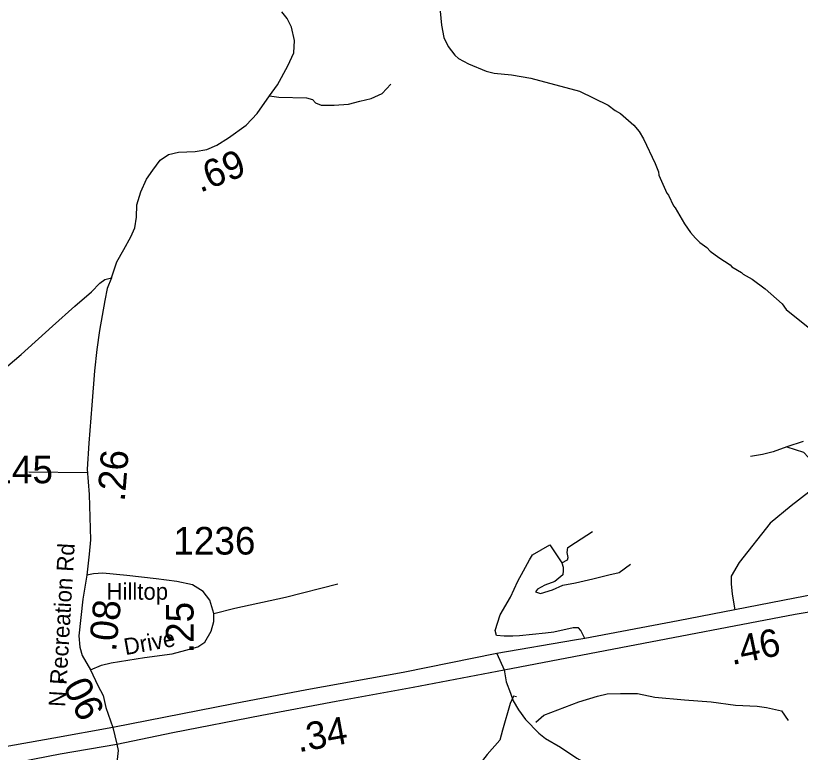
# Model space of a CAD drawing. Extents: x 1248089 to 1457196, y 820910 to 988753.
# Drawn here: x 1324234 to 1327787, y 878794 to 882128 of the extents above; entities that cross this region are included whole.
import ezdxf

# ---------------------------------------------------------------- set-up
doc = ezdxf.new("R2010")
doc.units = 0
for name, color, linetype in [('Exist Hydrographic Misc Water Feature', 7, 'Continuous'), ('Exist Road Non-System Type 51', 7, 'Continuous'), ('Exist Road Primary US Divided Attributed', 7, 'Continuous'), ('Exist Road Primary US Mileage Hundredths English Label', 7, 'Continuous'), ('Exist Road Secondary Type 20 Attributed', 7, 'Continuous'), ('Exist Road Secondary Type 51 Attributed', 7, 'Continuous'), ('Exist Road Secondary Type 51 Label', 7, 'Continuous'), ('Prop GRAU CAT1 Cell', 7, 'Continuous'), ('Prop Lane Lines', 7, 'Continuous')]:
    doc.layers.add(name, color=color, linetype=linetype)

msp = doc.modelspace()

# ---------------------------------------------------------------- linework, layer by layer
at = {"layer": 'Exist Hydrographic Misc Water Feature'}
msp.add_lwpolyline([(1326156.6, 882149.5), (1326162.8, 882085.4), (1326173.2, 882029.1), (1326192.1, 881988.5), (1326223.1, 881949.7), (1326238.7, 881935.2), (1326284, 881909.9), (1326365.1, 881877.6), (1326400.9, 881868.6), (1326478.7, 881860.3), (1326566.2, 881845.8), (1326786.7, 881787.4), (1326917, 881723.7), (1326948.2, 881698.8), (1326971.9, 881686.1), (1327032.4, 881632.4), (1327057.6, 881603.7), (1327076.7, 881571.2), (1327129.6, 881459.6), (1327144.6, 881421.2), (1327146.1, 881407.1), (1327181.9, 881324.2), (1327189.6, 881316), (1327212.2, 881267.3), (1327220, 881259.1), (1327262, 881185.9), (1327288.9, 881147.1), (1327312.2, 881120.5), (1327331.7, 881101.9), (1327363.1, 881079), (1327378.5, 881062.5), (1327417.8, 881033.4), (1327468.9, 881000), (1327476.7, 880991.7), (1327519.9, 880966.5), (1327527.7, 880958.3), (1327569, 880935.1), (1327627.9, 880891.4), (1327704, 880823.2), (1327723.3, 880798.6), (1327889.5, 880663.9)], dxfattribs=at)
at = {"layer": 'Exist Road Non-System Type 51'}
msp.add_line((1324293.5, 880062.6), (1324557.4, 880060.6), dxfattribs=at)
for points in [[(1325384.1, 881765), (1325425.4, 881760.3), (1325550.5, 881756), (1325578.6, 881749.5), (1325591.5, 881734.4), (1325617.4, 881723.6), (1325675.7, 881723.6), (1325740.4, 881727.9), (1325792.2, 881740.8), (1325844, 881753.8), (1325893.7, 881775.4), (1325932.5, 881818.6)], [(1327726.2, 880176.1), (1327801.7, 880151.8), (1327823.3, 880127.6), (1327855.6, 880087.1), (1327866.4, 880044), (1327858.3, 880003.5), (1327826, 879971.1), (1327745.1, 879909.1), (1327650.8, 879830.9), (1327510.6, 879652.9), (1327472.9, 879590.9), (1327472.9, 879555.8), (1327478.3, 879510), (1327490.9, 879439)], [(1327799, 880200.4), (1327726.2, 880176.1), (1327664.3, 880154.5), (1327615.8, 880141.1), (1327561.9, 880133)], [(1326707.6, 879651), (1326732.7, 879665.4), (1326736.3, 879676.2), (1326730.9, 879697.7), (1326734.5, 879721.1), (1326768.7, 879742.7), (1326845.9, 879793)], [(1326810.7, 879308.3), (1326792.7, 879344.3), (1326781.9, 879356.9), (1326758.6, 879356.9), (1326670.5, 879337.1), (1326632.8, 879333.5), (1326573.5, 879326.3), (1326516, 879320.9), (1326485.5, 879319.1), (1326446, 879319.1), (1326411.8, 879322.7), (1326404.6, 879344.3), (1326428, 879416.2), (1326474.7, 879495.3), (1326507, 879568.6), (1326533.9, 879615.3), (1326560.9, 879665.7), (1326573.5, 879687.2), (1326652.5, 879732.2)], [(1326652.5, 879732.2), (1326707.6, 879651), (1326713, 879631.2), (1326713, 879616.8), (1326711.2, 879597), (1326675.3, 879566.5), (1326630.3, 879550.3), (1326596.2, 879532.3), (1326587.2, 879519.7), (1326610.6, 879512.5), (1326664.5, 879528.7), (1326711.2, 879550.3), (1326768.7, 879561.1), (1326847.7, 879579.1), (1326919.6, 879597), (1326966.3, 879607.8), (1327018.4, 879645.6)], [(1325131.9, 879422.7), (1325225.8, 879446.3), (1325455.8, 879496.6), (1325692.9, 879556)], [(1326502, 879044.7), (1326487.5, 879048.1), (1326473.1, 879014), (1326439, 878893.5), (1326426.4, 878848.6), (1326368.9, 878783.8), (1326322.2, 878722.7), (1326207.2, 878634.6), (1326165.9, 878584.3), (1326108.4, 878510.6), (1326083.3, 878463.8), (1326086.9, 878415.3), (1326112, 878345.1), (1326155.1, 878249.9)], [(1326589.1, 878930.6), (1326625.2, 878961), (1326783.3, 879022.1), (1326867.8, 879047.3), (1326912.7, 879058.1), (1326972, 879059.9), (1327049.2, 879059.9), (1327128.3, 879043.7), (1327263, 879031.1), (1327383.4, 879022.1), (1327493, 879007.7), (1327591.8, 879002.3), (1327633.1, 878996.9), (1327701.4, 878980.7), (1327732, 878937.6)]]:
    msp.add_lwpolyline(points, dxfattribs=at)
at = {"layer": 'Exist Road Primary US Divided Attributed'}
for points in [[(1328926.5, 879708.9), (1328668.2, 879655.3), (1328025.6, 879542), (1327490.9, 879439), (1327233.7, 879388.2), (1326810.7, 879308.3), (1326763.7, 879300.6), (1326412.6, 879240.6)], [(1326445.7, 879166.7), (1326974.8, 879268.1), (1327762.8, 879419), (1328042, 879466.3), (1328746.8, 879606), (1328958.4, 879644.3)], [(1320503.8, 879387.5), (1320749.3, 879360.5), (1321033, 879319.9), (1321186.1, 879295.1), (1321395.5, 879247.8), (1321602.6, 879191.5), (1321805.2, 879123.9), (1322091.2, 879020.3), (1322307.3, 878943.7), (1322467.2, 878889.7), (1322620.3, 878840.1), (1322735.1, 878810.8), (1322904, 878777.1), (1323068.4, 878747.8), (1323286.8, 878725.2), (1323428.6, 878714), (1323660.5, 878705), (1323874.4, 878707.2), (1324092.8, 878727.5), (1324257.2, 878752.3), (1324435, 878786.1), (1324691.7, 878831.1)], [(1326412.6, 879240.6), (1325988, 879155.2), (1325552.1, 879075.7), (1325219.9, 879012.4), (1324673.4, 878905.9)], [(1324691.7, 878831.1), (1324946.2, 878882.9), (1325349.2, 878961.8), (1325684.7, 879024.8), (1326033.6, 879087.9), (1326445.7, 879166.7)], [(1324673.4, 878905.9), (1324406.8, 878857.6), (1324091, 878802.5)]]:
    msp.add_lwpolyline(points, dxfattribs=at)
at = {"layer": 'Exist Road Secondary Type 20 Attributed'}
msp.add_lwpolyline([(1324096.1, 880457.2), (1324258.4, 880594.7), (1324401.2, 880722.2), (1324502.6, 880812.9), (1324577.8, 880879), (1324614.7, 880917.4), (1324637.7, 880934.4), (1324668.5, 880942)], dxfattribs=at)
at = {"layer": 'Exist Road Secondary Type 51 Attributed'}
for points in [[(1324668.5, 880942), (1324691.7, 881014), (1324723.9, 881069.3), (1324756.2, 881127.7), (1324773.1, 881167.7), (1324780.8, 881216.9), (1324782.3, 881272.2), (1324800.7, 881330.6), (1324826.8, 881389), (1324854.5, 881429), (1324888.3, 881473.6), (1324926.7, 881499.7), (1324970.9, 881511.3), (1325046.2, 881512.9), (1325099.9, 881522.1), (1325144.5, 881542.1), (1325198.2, 881575.9), (1325278.1, 881632.8), (1325327.2, 881685), (1325384.1, 881765), (1325419.1, 881814.7), (1325466.7, 881900.8), (1325492.8, 881960.8), (1325495.9, 882016.1), (1325483.6, 882076), (1325463.6, 882116), (1325439.1, 882145.2)], [(1324668.5, 880942), (1324648.1, 880893.3), (1324637.4, 880839.5), (1324614.3, 880702.7), (1324602.1, 880616.6), (1324591.3, 880521.3), (1324579, 880364.6), (1324565.3, 880192.5), (1324557.6, 880075.7), (1324566.8, 879960.4), (1324572.9, 879756), (1324566.8, 879689.9), (1324556, 879594.8)], [(1324556, 879594.8), (1324537.6, 879487.2), (1324520.7, 879321.2), (1324525.3, 879269), (1324534.5, 879232.1), (1324573.2, 879166.7)], [(1325131.9, 879422.7), (1325113.5, 879482.6), (1325082.8, 879521), (1325035.2, 879551.8), (1324964.5, 879567.1), (1324870.8, 879579.4), (1324737.2, 879593.3), (1324628.2, 879604), (1324586.7, 879601), (1324556, 879594.8)], [(1324573.2, 879166.7), (1324622, 879187.5), (1324666.6, 879198.3), (1324817.1, 879222.9), (1324943, 879239.8), (1325004.5, 879256.7), (1325058.2, 879270.5), (1325090.5, 879292), (1325119.6, 879342.7), (1325131.9, 879385.8), (1325131.9, 879422.7)], [(1326412.6, 879240.6), (1326445.7, 879166.7)], [(1324573.2, 879166.7), (1324606.1, 879095.4), (1324629.7, 879050.8), (1324642.8, 878995.8), (1324673.4, 878905.9)], [(1326445.7, 879166.7), (1326454.5, 879112.5), (1326474.3, 879061.9), (1326486.9, 879027.3), (1326511.1, 878986.6), (1326543, 878941.5), (1326602.9, 878879.8), (1326633.1, 878856.8), (1326700.9, 878816.5), (1326774.7, 878767.2), (1326886.4, 878704.6), (1327038.5, 878619.6), (1327203.3, 878533.3), (1327239.1, 878499.7), (1327250.2, 878468.4), (1327256.9, 878396.8), (1327261.4, 878260.4), (1327270.3, 878184.3), (1327306.1, 878045.6), (1327339.6, 877919.1), (1327369.5, 877837.4), (1327397.7, 877762.4), (1327435.7, 877690.9), (1327496, 877601.4)], [(1324673.4, 878905.9), (1324691.7, 878831.1)], [(1324691.7, 878831.1), (1324697.8, 878801.8), (1324692.6, 878746.7), (1324658.5, 878668), (1324499.6, 878453.2), (1324456, 878387.7), (1324415.7, 878303.4), (1324387.7, 878210.4), (1324375.4, 878117.4), (1324368.4, 877989.3), (1324378.9, 877876.2), (1324400, 877765.6), (1324445.6, 877635.8), (1324521, 877435.7), (1324601.4, 877215.5), (1324618.9, 877189.2), (1324668, 877103.2), (1324813.2, 876952.9)]]:
    msp.add_lwpolyline(points, dxfattribs=at)

# ---------------------------------------------------------------- texts
at = {"layer": 'Exist Road Primary US Mileage Hundredths English Label'}
for s, rotation, p in [('.46', 11.6833, (1327477.4, 879188.1)), ('.34', 10.3316, (1325515, 878793.3))]:
    msp.add_text(s, height=125, rotation=rotation, dxfattribs=at).set_placement(p)
at = {"layer": 'Exist Road Secondary Type 51 Label'}
for s, rotation, p in [('N Recreation Rd', 86.6513, (1324458.1, 878997.7)), ('Drive', 10.314, (1324731.2, 879233.3))]:
    msp.add_text(s, height=75, rotation=rotation, dxfattribs=at).set_placement(p)
msp.add_text('Hilltop', height=75, dxfattribs=at).set_placement((1324645.4, 879484.4))
at = {"layer": 'Prop GRAU CAT1 Cell'}
for s, rotation, p in [('.69', 21.2666, (1325069.1, 881326.4)), ('.26', 85.4303, (1324727.7, 879926.5)), ('.08', 84.1889, (1324688.2, 879246.7)), ('.25', 90, (1325039.5, 879242.1)), ('.06', 296.49, (1324424.5, 879133.4))]:
    msp.add_text(s, height=125, rotation=rotation, dxfattribs=at).set_placement(p)
at = {"layer": 'Prop Lane Lines'}
for s, p in [('1145', (1324031.3, 880011.6)), ('1236', (1324947.9, 879688.9))]:
    msp.add_text(s, height=125, dxfattribs=at).set_placement(p)

doc.saveas('drawing.dxf')
